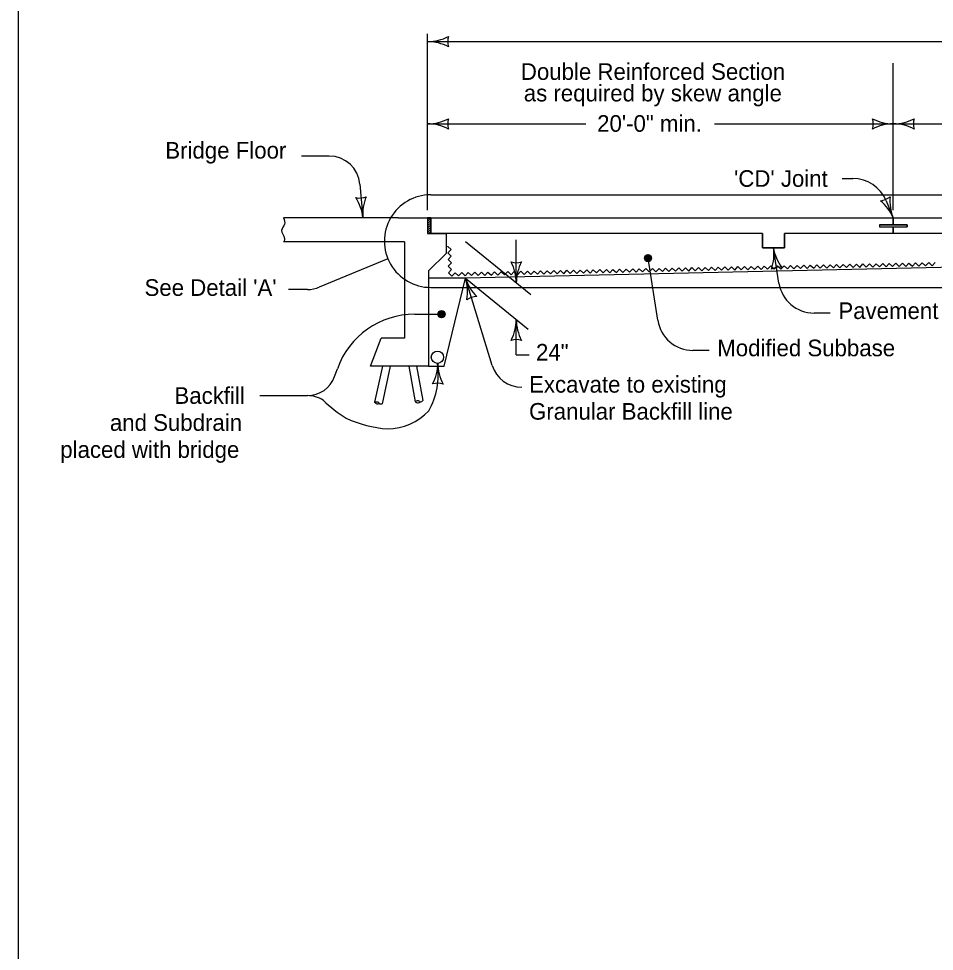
# Model space of a CAD drawing. Extents: x 10130 to 81668, y 5440 to 21644.
# Drawn here: x 13733 to 14614, y 8476 to 9374 of the extents above; entities that cross this region are included whole.
import ezdxf

# ---------------------------------------------------------------- set-up
doc = ezdxf.new("R2010")
doc.units = 0
for name, color, linetype in [('dsnNonPlotable', 7, 'Continuous'), ('dsnStdBlock', 7, 'Continuous'), ('dsnStdBlockModified', 7, 'Continuous'), ('dsnStdBlockNotModified', 7, 'Continuous'), ('dsnStdBorder', 7, 'Continuous'), ('SheetBorder', 7, 'Continuous')]:
    doc.layers.add(name, color=color, linetype=linetype)

msp = doc.modelspace()

# ---------------------------------------------------------------- linework, layer by layer
at = {"layer": 'dsnNonPlotable'}
for p, q in [((14126.33, 9189.06), (14126.33, 9358.82)), ((14129.3, 9351.39), (16000.4, 9351.39)), ((14574.8, 9189.06), (14574.8, 9330.69)), ((14129.3, 9272.19), (14278.69, 9272.19)), ((14402.77, 9272.19), (14574.8, 9272.19)), ((14574.8, 9272.19), (14715.96, 9272.19)), ((14162.94, 9159.01), (14225.73, 9107.88)), ((14211.76, 9119.26), (14211.76, 9160.45)), ((14162.94, 9123.72), (14223.22, 9074.64)), ((14211.76, 9050.06), (14211.76, 9083.97)), ((14211.76, 9050.06), (14224.2, 9050.06))]:
    msp.add_line(p, q, dxfattribs=at)
for centre, radius, start, end in [((14126.33, 9394.14), 42.75, 270, 298.07249), ((14162.18, 9351.4), 16.51, 162.26665, 197.73335), ((14126.33, 9308.65), 42.75, 61.92751, 90), ((14126.33, 9314.94), 42.75, 270, 298.07249), ((14162.18, 9272.2), 16.51, 162.26665, 197.73335), ((14538.96, 9272.2), 16.51, 342.26665, 17.73335), ((14574.8, 9314.94), 42.75, 241.92751, 270), ((14574.8, 9314.94), 42.75, 270, 298.07249), ((14610.65, 9272.2), 16.51, 162.26665, 197.73335), ((14126.33, 9229.45), 42.75, 61.92751, 90), ((14574.8, 9229.45), 42.75, 90, 118.07249), ((14574.8, 9229.45), 42.75, 61.92751, 90), ((14211.76, 9155.1), 16.51, 252.26665, 287.73335), ((14169.01, 9119.26), 42.75, 360, 28.07249), ((14254.51, 9119.26), 42.75, 151.92751, 180), ((14169.01, 9083.97), 42.75, 331.92751, 360), ((14254.51, 9083.97), 42.75, 180, 208.07249), ((14211.76, 9048.12), 16.51, 72.26665, 107.73335)]:
    msp.add_arc(centre, radius, start, end, dxfattribs=at)
at = {"layer": 'dsnStdBlock'}
for p, q in [((14126.33, 9178.26), (14129.3, 9181.23)), ((14126.33, 9180.36), (14127.2, 9181.23)), ((14126.33, 9176.16), (14129.3, 9179.13)), ((14126.33, 9174.06), (14129.3, 9177.03)), ((14126.33, 9171.96), (14129.3, 9174.93)), ((14126.33, 9169.86), (14129.3, 9172.83)), ((14126.33, 9167.76), (14129.3, 9170.73)), ((14126.33, 9166.68), (14144.15, 9166.68)), ((14127.36, 9166.68), (14129.3, 9168.63))]:
    msp.add_line(p, q, dxfattribs=at)
for points in [[(14148.1, 9127.28), (14146.36, 9128.94), (14149.46, 9132.18), (14146.22, 9135.28), (14149.31, 9138.52), (14146.07, 9141.61), (14149.16, 9144.85), (14145.92, 9147.94), (14149.01, 9151.19), (14145.77, 9154.28), (14145.92, 9154.43)], [(14205.12, 9128.49), (14206.74, 9126.94), (14209.84, 9130.18), (14213.07, 9127.08), (14216.18, 9130.31), (14219.41, 9127.22), (14222.51, 9130.45), (14225.74, 9127.35), (14228.84, 9130.58), (14232.08, 9127.49), (14235.18, 9130.72), (14238.42, 9127.62), (14241.51, 9130.86), (14244.75, 9127.76), (14247.85, 9130.99), (14251.08, 9127.89), (14254.18, 9131.13), (14257.42, 9128.03), (14260.52, 9131.26), (14263.75, 9128.16), (14266.85, 9131.4), (14270.09, 9128.3), (14273.18, 9131.53), (14276.42, 9128.44), (14279.52, 9131.67), (14281.14, 9130.12)], [(14281.14, 9130.12), (14282.75, 9128.57), (14285.86, 9131.8), (14289.09, 9128.71), (14292.19, 9131.94), (14295.42, 9128.84), (14298.52, 9132.08), (14301.76, 9128.97), (14304.86, 9132.21), (14308.1, 9129.11), (14311.19, 9132.35), (14314.43, 9129.25), (14317.53, 9132.48), (14320.76, 9129.38), (14323.87, 9132.62), (14327.1, 9129.52), (14330.2, 9132.75), (14333.43, 9129.66), (14336.53, 9132.89), (14339.77, 9129.79), (14342.87, 9133.02), (14346.1, 9129.93), (14349.2, 9133.16), (14352.43, 9130.06), (14355.54, 9133.3), (14357.15, 9131.75)], [(14357.15, 9131.75), (14358.77, 9130.19), (14361.87, 9133.43), (14365.1, 9130.33), (14368.2, 9133.57), (14371.44, 9130.47), (14374.54, 9133.7), (14377.77, 9130.6), (14380.87, 9133.84), (14384.11, 9130.74), (14387.21, 9133.97), (14390.44, 9130.88), (14393.54, 9134.11), (14396.78, 9131.01), (14399.88, 9134.24), (14403.11, 9131.15), (14406.21, 9134.38), (14409.45, 9131.28), (14412.54, 9134.52), (14415.78, 9131.41), (14418.88, 9134.65), (14422.11, 9131.55), (14425.22, 9134.79), (14428.45, 9131.69), (14431.55, 9134.92), (14433.17, 9133.37)], [(14433.17, 9133.37), (14434.78, 9131.82), (14437.88, 9135.06), (14441.12, 9131.96), (14444.22, 9135.19), (14447.45, 9132.1), (14450.55, 9135.33), (14453.79, 9132.23), (14456.89, 9135.46), (14460.12, 9132.37), (14463.22, 9135.6), (14466.46, 9132.5), (14469.56, 9135.74), (14472.79, 9132.63), (14475.89, 9135.87), (14479.13, 9132.77), (14482.23, 9136.01), (14485.46, 9132.91), (14488.56, 9136.14), (14491.79, 9133.04), (14494.9, 9136.28), (14498.13, 9133.18), (14501.23, 9136.41), (14504.47, 9133.32), (14507.56, 9136.55), (14509.18, 9135)], [(14509.18, 9135), (14510.8, 9133.45), (14513.9, 9136.68), (14517.13, 9133.59), (14520.23, 9136.82), (14523.47, 9133.72), (14526.57, 9136.96), (14529.8, 9133.85), (14532.9, 9137.09), (14536.14, 9133.99), (14539.24, 9137.23), (14542.47, 9134.13), (14545.57, 9137.36), (14548.81, 9134.26), (14551.91, 9137.5), (14555.14, 9134.4), (14558.24, 9137.63), (14561.47, 9134.54), (14564.58, 9137.77), (14567.81, 9134.67), (14570.91, 9137.9), (14574.14, 9134.8), (14577.24, 9138.04), (14580.48, 9134.94), (14583.58, 9138.17), (14585.2, 9136.63)], [(14585.2, 9136.63), (14586.81, 9135.07), (14589.91, 9138.31), (14593.15, 9135.21), (14596.25, 9138.45), (14599.48, 9135.35), (14602.58, 9138.58), (14605.82, 9135.48), (14608.92, 9138.72), (14612.15, 9135.62), (14615.25, 9138.85)], [(14146.49, 9128.82), (14146.5, 9128.83), (14149.73, 9125.73), (14152.83, 9128.96), (14156.06, 9125.86), (14159.16, 9129.1), (14162.4, 9126), (14165.5, 9129.23), (14168.73, 9126.13), (14171.83, 9129.37), (14175.07, 9126.27), (14178.17, 9129.5), (14181.4, 9126.4), (14184.5, 9129.64), (14187.74, 9126.54), (14190.84, 9129.77), (14194.07, 9126.67), (14197.17, 9129.91), (14200.41, 9126.81), (14203.51, 9130.04), (14205.12, 9128.5)]]:
    msp.add_lwpolyline(points, dxfattribs=at)
at = {"layer": 'dsnStdBlockModified'}
for p, q in [((14129.3, 9166.74), (14129.3, 9181.64)), ((14129.3, 9181.63), (14574.8, 9181.64)), ((14574.8, 9181.64), (14574.8, 9175.15)), ((14574.8, 9175.15), (14574.8, 9181.64)), ((14574.8, 9181.64), (14931.2, 9181.64)), ((14129.3, 9166.74), (14129.3, 9166.74)), ((14144.15, 9166.74), (14129.3, 9166.74)), ((14166.43, 9166.79), (14144.15, 9166.74)), ((14561.44, 9175.14), (14561.43, 9173.28)), ((14588.16, 9175.14), (14561.43, 9175.14)), ((14561.43, 9175.14), (14561.43, 9173.28)), ((14561.43, 9173.28), (14574.78, 9173.28)), ((14574.8, 9175.15), (14561.44, 9175.14)), ((14561.44, 9175.14), (14574.8, 9175.15)), ((14574.78, 9173.28), (14574.8, 9166.79)), ((14574.8, 9166.79), (14574.78, 9173.28)), ((14588.16, 9175.14), (14574.8, 9175.14)), ((14574.8, 9173.25), (14588.17, 9173.28)), ((14931.2, 9166.79), (14574.8, 9166.79)), ((14588.16, 9173.28), (14588.16, 9175.14)), ((14588.16, 9173.28), (14588.16, 9175.14))]:
    msp.add_line(p, q, dxfattribs=at)
msp.add_lwpolyline([(14574.8, 9166.79), (14470.14, 9166.79), (14470.14, 9153.04), (14448.9, 9153.04), (14448.9, 9166.79), (14166.43, 9166.79)], dxfattribs=at)
at = {"layer": 'dsnStdBlockNotModified'}
for p, q in [((14031.57, 9241.26), (14004.92, 9241.26)), ((14061.16, 9214.14), (14063.98, 9181.64)), ((14061.16, 9214.13), (14063.98, 9181.64)), ((14525.53, 9219.64), (14535.88, 9219.64)), ((14129.3, 9203.91), (14932.46, 9203.91)), ((14567.87, 9198.29), (14574.8, 9181.64)), ((14464.67, 9118.98), (14459.28, 9153.04)), ((14088.13, 9142.34), (14021.94, 9115)), ((14348.03, 9083.15), (14338.58, 9142.89)), ((14188.53, 9039.75), (14162.94, 9123.72)), ((14010.6, 9112.75), (13992.31, 9112.75)), ((14129.3, 9114.81), (14932.46, 9114.81)), ((14113.99, 9089.1), (14139.76, 9089.1)), ((14514.02, 9090.07), (14498.52, 9090.07)), ((14397.39, 9054.23), (14381.88, 9054.23)), ((14036.72, 9029.03), (14039.43, 9036.59)), ((13964.91, 9010.65), (14010.62, 9010.65))]:
    msp.add_line(p, q, dxfattribs=at)
for points in [[(14338.85, 9146.07), (14337.68, 9145.54), (14335.86, 9144.98), (14335.51, 9143.14), (14335.76, 9141.51), (14336.93, 9140.02), (14338.65, 9140.17), (14340.48, 9140.43), (14341.35, 9141.88), (14341.51, 9143.41), (14340.43, 9145.42), (14339.1, 9145.58), (14337.28, 9145.12), (14335.79, 9143.96), (14335.84, 9142.23), (14337, 9140.84), (14338.64, 9140.68), (14340.46, 9141.04), (14340.73, 9142.07), (14341.11, 9143.3), (14340.25, 9144.8), (14338.93, 9144.76), (14337.4, 9144.51), (14336.31, 9143.67), (14336.86, 9142.15), (14338.01, 9141.28), (14339.54, 9141.22), (14339.92, 9142.04), (14340.4, 9142.97), (14339.66, 9144.17), (14338.52, 9144.45), (14337.52, 9143.91), (14337.46, 9142.79), (14337.99, 9141.99), (14339.02, 9141.71), (14339.51, 9142.13), (14339.8, 9142.75), (14339.26, 9143.65), (14338.54, 9143.83), (14337.84, 9143.41), (14337.96, 9142.8), (14338.49, 9142.41), (14339.2, 9142.43), (14339.18, 9142.94), (14338.56, 9143.22)], [(14139.49, 9085.91), (14140.66, 9086.44), (14142.47, 9087.01), (14142.83, 9088.85), (14142.58, 9090.47), (14141.41, 9091.97), (14139.69, 9091.81), (14137.86, 9091.56), (14136.98, 9090.11), (14136.83, 9088.58), (14137.9, 9086.57), (14139.23, 9086.4), (14141.06, 9086.86), (14142.55, 9088.03), (14142.5, 9089.76), (14141.33, 9091.15), (14139.7, 9091.31), (14137.88, 9090.95), (14137.6, 9089.92), (14137.23, 9088.69), (14138.09, 9087.18), (14139.41, 9087.22), (14140.93, 9087.47), (14142.03, 9088.32), (14141.48, 9089.83), (14140.33, 9090.71), (14138.8, 9090.77), (14138.42, 9089.95), (14137.94, 9089.02), (14138.68, 9087.82), (14139.81, 9087.54), (14140.81, 9088.08), (14140.88, 9089.2), (14140.35, 9090), (14139.32, 9090.28), (14138.83, 9089.85), (14138.54, 9089.23), (14139.08, 9088.33), (14139.79, 9088.15), (14140.49, 9088.58), (14140.37, 9089.18), (14139.85, 9089.58), (14139.14, 9089.56), (14139.16, 9089.05), (14139.77, 9088.76)]]:
    msp.add_lwpolyline(points, dxfattribs=at)
for centre in [(14338.58, 9142.89), (14139.76, 9089.1)]:
    msp.add_circle(centre, 3.47, dxfattribs=at)
for centre, radius, start, end in [((14031.57, 9211.56), 29.7, 4.96959, 90), ((14535.88, 9184.98), 34.65, 22.59071, 90), ((14060.88, 9217.34), 16.51, 257.23564, 292.70234), ((14060.88, 9217.34), 16.51, 257.23564, 292.70234), ((14106.57, 9185.34), 42.75, 156.8965, 184.96899), ((14106.57, 9185.33), 42.75, 156.8965, 184.96899), ((14129.3, 9159.36), 44.55, 89.99958, 270), ((14561.03, 9214.73), 16.51, 274.85846, 310.32516), ((14614.27, 9198.06), 42.75, 174.51932, 202.59181), ((14021.4, 9177.93), 42.75, 4.96899, 33.04148), ((14021.39, 9177.93), 42.75, 4.96899, 33.04148), ((14535.33, 9165.21), 42.75, 22.59181, 50.6643), ((14417.06, 9146.36), 42.75, 340.91683, 8.98932), ((14501.51, 9159.71), 42.75, 188.98932, 217.06181), ((14464.88, 9117.63), 16.51, 81.25597, 116.72267), ((14203.83, 9136.18), 42.75, 196.95127, 225.02376), ((14122.05, 9111.26), 42.75, 348.87878, 16.95127), ((14010.6, 9142.45), 29.7, 270, 292.44963), ((14498.52, 9124.34), 34.27, 188.98933, 270), ((14173.39, 9089.43), 16.51, 89.21792, 124.68462), ((14114, 9009.9), 79.2, 90, 160.30121), ((14381.88, 9088.5), 34.27, 188.98933, 270), ((14065.36, 9031.01), 71.28, 330.50921, 8.59146), ((14093.73, 9041.93), 42.5, 331.81956, 359.89205), ((14178.73, 9041.77), 42.5, 179.89205, 207.96454), ((14216.94, 9048.41), 29.7, 196.95347, 270), ((14010.63, 9038.37), 27.72, 270, 340.30186), ((14136.16, 9006.21), 16.42, 72.15869, 107.6254), ((14010.63, 8982.93), 27.72, 56.82483, 90), ((14137.07, 9126.06), 163.6, 227.14423, 236.99423), ((14087.39, 9033.61), 54.97, 270.33247, 316.71985), ((14096.91, 9096.75), 118.47, 245.59148, 265.54605)]:
    msp.add_arc(centre, radius, start, end, dxfattribs=at)
at = {"layer": 'dsnStdBorder'}
for p, q in [((14098.11, 9181.64), (13987.5, 9181.64)), ((14098.11, 9181.64), (14126.33, 9181.64)), ((14126.33, 9181.64), (14126.33, 9166.68)), ((14129.3, 9181.64), (14126.33, 9181.64)), ((14129.3, 9181.23), (14126.33, 9181.23)), ((14129.3, 9181.64), (14129.3, 9166.68)), ((14129.3, 9181.64), (15284.21, 9181.64)), ((14574.8, 9181.64), (14574.8, 9175.14)), ((14448.9, 9166.79), (14129.3, 9166.79)), ((14166.42, 9166.79), (14143.17, 9166.74)), ((14144.15, 9166.74), (14144.15, 9147.48)), ((15270.53, 9166.79), (14470.14, 9166.79)), ((14561.43, 9175.14), (14588.16, 9175.14)), ((14561.43, 9175.14), (14561.43, 9173.28)), ((14561.43, 9173.28), (14588.16, 9173.28)), ((14561.44, 9175.14), (14588.17, 9175.14)), ((14561.44, 9173.28), (14588.17, 9173.28)), ((14574.8, 9166.79), (14574.8, 9173.25)), ((14588.16, 9175.14), (14588.16, 9173.28)), ((14588.17, 9175.14), (14588.17, 9173.28)), ((14104.05, 9158.73), (13987.5, 9158.73)), ((14104.05, 9158.73), (14104.05, 9065.81)), ((15280.17, 9148.97), (14162.94, 9123.72)), ((14144.15, 9147.48), (14127.35, 9130.68)), ((14127.35, 9130.68), (14127.35, 9039.08)), ((14162.94, 9123.72), (14127.35, 9123.72)), ((14142.25, 9039.08), (14162.94, 9123.72)), ((14071.38, 9039.08), (14081.67, 9065.81)), ((14104.05, 9065.81), (14081.67, 9065.81)), ((14127.35, 9039.08), (14071.38, 9039.08)), ((14082.85, 9039.08), (14075.34, 9004.25)), ((14090.45, 9039.08), (14082.6, 9002.69)), ((14108.11, 9039.08), (14114.41, 9004.74)), ((14115.66, 9039.08), (14121.72, 9006.08)), ((14127.35, 9039.08), (14142.25, 9039.08))]:
    msp.add_line(p, q, dxfattribs=at)
msp.add_lwpolyline([(14448.9, 9166.79), (14448.9, 9153.04), (14470.14, 9153.04), (14470.14, 9166.79)], dxfattribs=at)
msp.add_circle((14135.84, 9047.6), 5.94, dxfattribs=at)
for points in [[(13987.5, 9181.64), (13988.69, 9175.68), (13985.68, 9169.67), (13988.46, 9162.04), (13988.01, 9158.73)], [(14075.34, 9004.25), (14078.42, 9004.6), (14080.18, 9002.9), (14082.6, 9002.69)], [(14114.41, 9004.74), (14117.19, 9005.88), (14119.98, 9004.66), (14121.72, 9006.08)], [(14114.41, 9004.74), (14117.13, 9003.81), (14119.19, 9004.66)], [(14075.34, 9004.25), (14077.45, 9002.78), (14079.88, 9002.96)]]:
    msp.add_spline(points, degree=3, dxfattribs=at)
at = {"layer": 'SheetBorder'}
msp.add_lwpolyline([(13732.52, 9944.02), (16867.53, 9944.02), (16867.53, 7924.02), (13732.52, 7924.02)], close=True, dxfattribs=at)

# ---------------------------------------------------------------- texts
at = {"layer": 'dsnNonPlotable'}
for s, p in [('Double Reinforced Section', (14216.16, 9314.56)), ('as required by skew angle', (14218.97, 9293.85)), ('20\'-0" min.', (14289.62, 9264.64)), ('24"', (14230.71, 9044.41))]:
    msp.add_text(s, height=16, dxfattribs=at).set_placement(p)
at = {"layer": 'dsnStdBlockNotModified'}
for s, p in [('Bridge Floor', (13873.76, 9238.79)), ("'CD' Joint", (14421.48, 9211.64)), ("See Detail 'A'", (13853.74, 9106.66)), ('Pavement Lug', (14521.91, 9084.37)), ('Modified Subbase', (14405.27, 9048.54)), ('Excavate to existing', (14224.04, 9013.51)), ('Backfill', (13882.55, 9002.73)), ('Granular Backfill line', (14224.04, 8987.51)), ('and Subdrain', (13820.38, 8976.73)), ('placed with bridge', (13772.59, 8950.73))]:
    msp.add_text(s, height=16, dxfattribs=at).set_placement(p)

doc.saveas('drawing.dxf')
